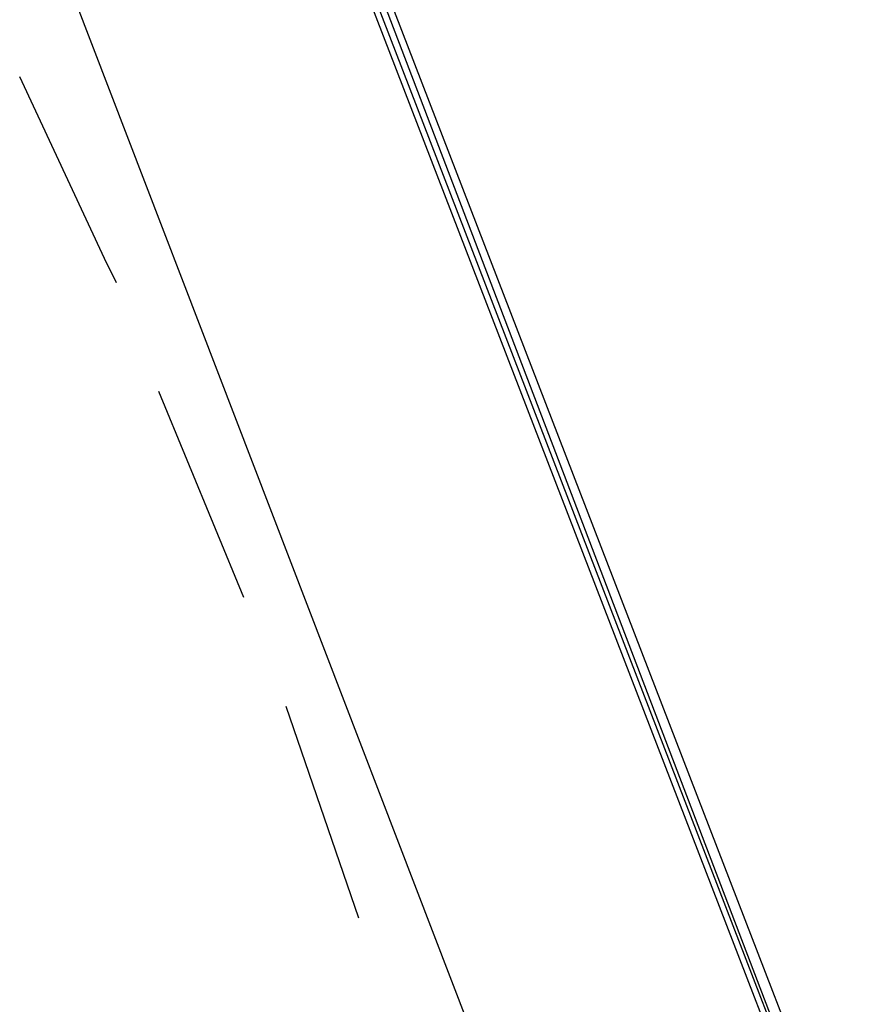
# Model space of a CAD drawing. Header units: feet. Extents: x -79 to 198, y -22 to 181.
# Tile 446 of 656: x 121.55 to 123.4, y 50.45 to 52.62. Entities that reach past the tile are written whole.
import ezdxf

# ---------------------------------------------------------------- set-up
doc = ezdxf.new("R2010")
doc.units = ezdxf.units.FT
doc.layers.add('A-LINEA', color=7, linetype='CONTINUOUS')

msp = doc.modelspace()

# ---------------------------------------------------------------- linework, layer by layer
at = {"layer": 'A-LINEA'}
for p, q in [((121.6, 52.8444), (122.7467, 49.8578)), ((121.6, 52.8444), (122.7467, 49.8578)), ((122.04, 51.3511), (121.8533, 51.8044)), ((122.04, 51.3511), (121.8533, 51.8044)), ((122.2933, 50.6444), (122.1333, 51.1111)), ((122.2933, 50.6444), (122.1333, 51.1111))]:
    msp.add_line(p, q, dxfattribs=at)
for points in [[(122.1333, 53.1911), (122.1333, 53.1778), (123.3733, 49.9644), (123.36, 49.9644), (122.12, 53.1778), (122.1333, 53.1911)], [(122.1333, 53.1911), (122.1333, 53.1778), (123.3733, 49.9644), (123.36, 49.9644), (122.12, 53.1778), (122.1333, 53.1911)], [(122.16, 53.1911), (123.4, 49.9778), (123.3867, 49.9644), (123.3733, 49.9778), (122.1467, 53.1911), (122.16, 53.1911)], [(122.16, 53.1911), (123.4, 49.9778), (123.3867, 49.9644), (123.3733, 49.9778), (122.1467, 53.1911), (122.16, 53.1911)], [(121.76, 52.0444), (121.7333, 52.0978), (121.5467, 52.4978)], [(121.76, 52.0444), (121.7333, 52.0978), (121.5467, 52.4978)]]:
    msp.add_lwpolyline(points, dxfattribs=at)

doc.saveas('drawing.dxf')
